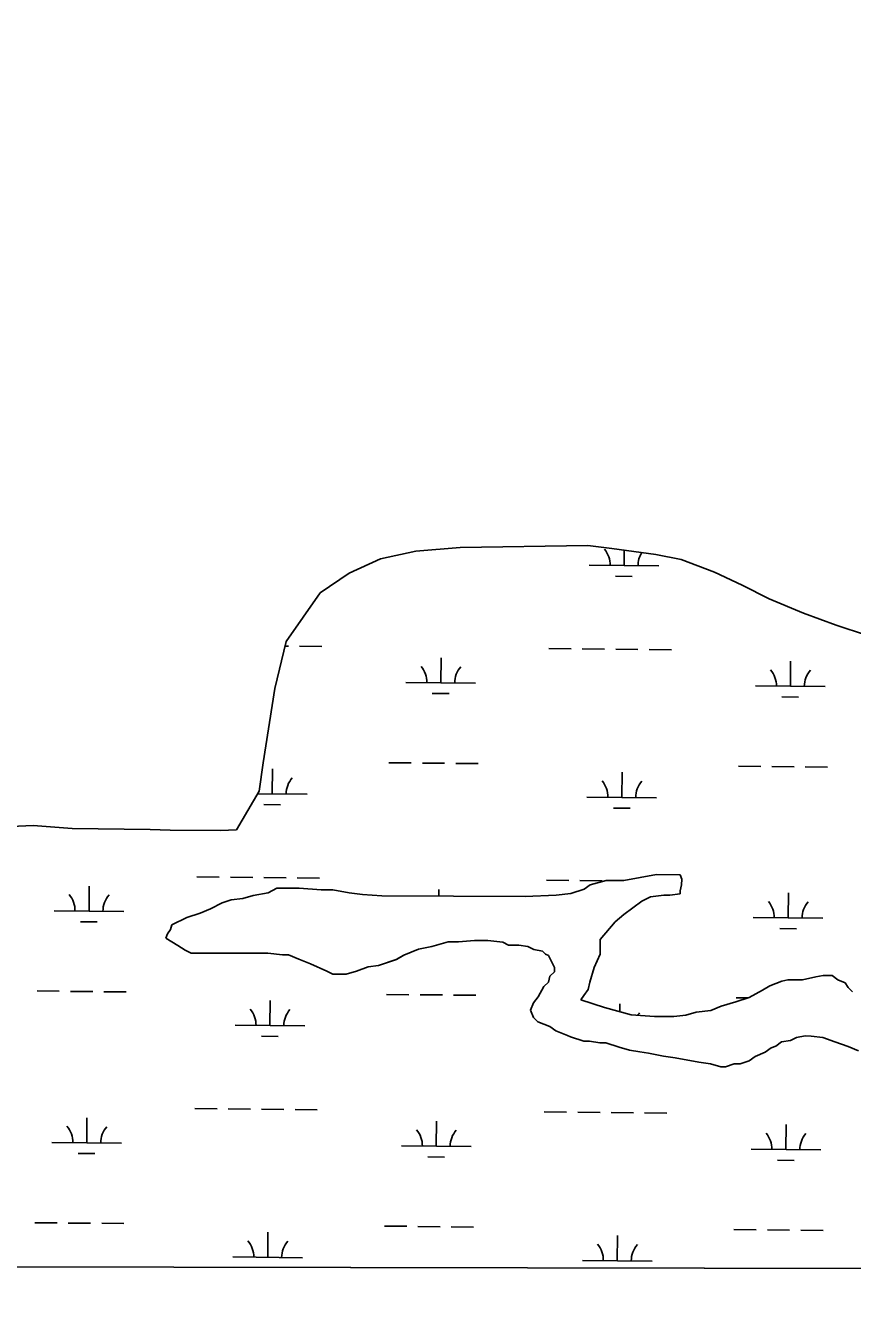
# Model space of a CAD drawing. Extents: x 3192986 to 3230865, y 867483 to 892886.
# Drawn here: x 3209065 to 3210253, y 872862 to 874681 of the extents above; entities that cross this region are included whole.
import ezdxf

# ---------------------------------------------------------------- set-up
doc = ezdxf.new("R2010")
doc.units = 0
for name, color, linetype in [('V-GRID-FRAM', 7, 'Continuous'), ('V-SITE-VEGE', 7, 'Continuous'), ('V-WETL-SWMP', 7, 'Continuous')]:
    doc.layers.add(name, color=color, linetype=linetype)

msp = doc.modelspace()

# ---------------------------------------------------------------- linework, layer by layer
at = {"layer": 'V-GRID-FRAM'}
msp.add_lwpolyline([(3197229, 891108.8), (3228580.6, 891049.6), (3228554.1, 872861.6), (3197186.7, 872920.9)], dxfattribs=at)
at = {"layer": 'V-SITE-VEGE'}
for p, q in [((3209867.5, 873440.9), (3209876, 873447.2)), ((3209876, 873447.2), (3209899.3, 873453.5)), ((3209899.3, 873453.5), (3209924.7, 873453.5)), ((3209924.7, 873453.5), (3209971.4, 873461.8)), ((3209971.4, 873461.8), (3210005.4, 873461.7)), ((3210007.4, 873446.9), (3210005.3, 873438.4)), ((3210005.4, 873461.7), (3210007.5, 873455.3)), ((3210007.5, 873455.3), (3210007.4, 873446.9)), ((3209360.6, 873425.4), (3209377.6, 873427.4)), ((3209377.6, 873427.4), (3209392.4, 873431.6)), ((3209392.4, 873431.6), (3209413.6, 873435.8)), ((3209413.6, 873435.8), (3209426.4, 873442.1)), ((3209426.4, 873442.1), (3209458.2, 873442.1)), ((3209458.2, 873442.1), (3209490, 873439.8)), ((3209490, 873439.8), (3209506.9, 873439.8)), ((3209506.9, 873439.8), (3209530.3, 873435.5)), ((3209530.3, 873435.5), (3209549.3, 873433.3)), ((3209549.3, 873433.3), (3209576.9, 873431.1)), ((3209576.9, 873431.1), (3209782.6, 873430.5)), ((3209782.6, 873430.5), (3209827.1, 873432.5)), ((3209827.1, 873432.5), (3209848.4, 873434.6)), ((3209848.4, 873434.6), (3209867.5, 873440.9)), ((3209962.8, 873430), (3209950.1, 873423.7)), ((3209981.9, 873432.1), (3209962.8, 873430)), ((3209990.4, 873432.1), (3209981.9, 873432.1)), ((3210005.3, 873434.1), (3209990.4, 873432.1)), ((3210005.3, 873438.4), (3210005.3, 873434.1)), ((3209316, 873406.4), (3209330.9, 873412.7)), ((3209330.9, 873412.7), (3209347.8, 873421.2)), ((3209347.8, 873421.2), (3209360.6, 873425.4)), ((3209950.1, 873423.7), (3209924.6, 873404.7)), ((3209275.7, 873389.6), (3209296.9, 873400.1)), ((3209296.9, 873400.1), (3209316, 873406.4)), ((3209911.9, 873394.1), (3209890.6, 873368.7)), ((3209924.6, 873404.7), (3209911.9, 873394.1)), ((3209267.1, 873370.5), (3209269.3, 873376.9)), ((3209269.3, 873376.9), (3209273.5, 873383.2)), ((3209273.5, 873383.2), (3209275.7, 873389.6)), ((3209284.1, 873359.8), (3209267.1, 873370.5)), ((3209294.6, 873353.5), (3209284.1, 873359.8)), ((3209303.1, 873349.2), (3209294.6, 873353.5)), ((3209629.7, 873354.6), (3209608.5, 873346.2)), ((3209648.8, 873358.8), (3209629.7, 873354.6)), ((3209672.1, 873365.1), (3209648.8, 873358.8)), ((3209687, 873365.1), (3209672.1, 873365.1)), ((3209710.3, 873367.1), (3209687, 873365.1)), ((3209729.4, 873367.1), (3209710.3, 873367.1)), ((3209750.6, 873364.9), (3209729.4, 873367.1)), ((3209759.1, 873360.6), (3209750.6, 873364.9)), ((3209773.9, 873360.6), (3209759.1, 873360.6)), ((3209786.6, 873358.4), (3209773.9, 873360.6)), ((3209795.1, 873354.2), (3209786.6, 873358.4)), ((3209807.8, 873352), (3209795.1, 873354.2)), ((3209890.6, 873368.7), (3209890.5, 873347.5)), ((3209413.4, 873348.9), (3209303.1, 873349.2)), ((3209434.6, 873346.7), (3209413.4, 873348.9)), ((3209443.1, 873346.7), (3209434.6, 873346.7)), ((3209457.9, 873340.3), (3209443.1, 873346.7)), ((3209474.8, 873333.9), (3209457.9, 873340.3)), ((3209597.9, 873339.9), (3209572.4, 873331.5)), ((3209608.5, 873346.2), (3209597.9, 873339.9)), ((3209812.1, 873347.8), (3209807.8, 873352)), ((3209816.3, 873345.6), (3209812.1, 873347.8)), ((3209824.7, 873328.6), (3209816.3, 873345.6)), ((3209890.5, 873347.5), (3209882, 873328.5)), ((3209498.1, 873323.2), (3209474.8, 873333.9)), ((3209506.6, 873318.9), (3209498.1, 873323.2)), ((3209525.7, 873318.9), (3209506.6, 873318.9)), ((3209540.5, 873323.1), (3209525.7, 873318.9)), ((3209557.5, 873329.4), (3209540.5, 873323.1)), ((3209572.4, 873331.5), (3209557.5, 873329.4)), ((3209818.3, 873315.9), (3209824.7, 873322.3)), ((3209824.7, 873322.3), (3209824.7, 873328.6)), ((3209882, 873328.5), (3209875.6, 873307.3)), ((3209801.3, 873286.3), (3209809.8, 873301.1)), ((3209809.8, 873301.1), (3209816.2, 873307.4)), ((3209816.2, 873307.4), (3209818.3, 873315.9)), ((3209875.6, 873307.3), (3209873.4, 873296.7)), ((3210123.6, 873296), (3210134.3, 873302.3)), ((3210134.3, 873302.3), (3210151.2, 873308.6)), ((3210151.2, 873308.6), (3210159.7, 873310.7)), ((3210159.7, 873310.7), (3210180.9, 873310.7)), ((3210180.9, 873310.7), (3210200, 873314.8)), ((3210200, 873314.8), (3210210.6, 873316.9)), ((3210210.6, 873316.9), (3210223.4, 873316.9)), ((3210223.4, 873316.9), (3210231.8, 873310.5)), ((3210231.8, 873310.5), (3210242.4, 873306.2)), ((3210242.4, 873306.2), (3210246.6, 873299.9)), ((3210246.6, 873299.9), (3210253, 873293.5)), ((3209794.9, 873277.8), (3209801.3, 873286.3)), ((3209867, 873288.2), (3209862.8, 873281.9)), ((3209862.8, 873281.9), (3209896.7, 873271.2)), ((3209873.4, 873296.7), (3209867, 873288.2)), ((3210085.4, 873279.1), (3210104.5, 873285.4)), ((3210104.5, 873285.4), (3210123.6, 873296)), ((3209790.6, 873267.2), (3209794.9, 873277.8)), ((3209794.8, 873256.6), (3209790.6, 873267.2)), ((3209896.7, 873271.2), (3209934.8, 873260.5)), ((3210013.3, 873260.2), (3210028.1, 873264.4)), ((3210028.1, 873264.4), (3210049.3, 873266.5)), ((3210049.3, 873266.5), (3210064.2, 873272.8)), ((3210064.2, 873272.8), (3210085.4, 873279.1)), ((3209801.2, 873250.2), (3209794.8, 873256.6)), ((3209818.1, 873243.8), (3209801.2, 873250.2)), ((3209934.8, 873260.5), (3209968.7, 873258.2)), ((3209968.7, 873258.2), (3209996.3, 873258.2)), ((3209996.3, 873258.2), (3210013.3, 873260.2)), ((3209826.6, 873237.4), (3209818.1, 873243.8)), ((3209843.5, 873231), (3209826.6, 873237.4)), ((3209847.8, 873228.9), (3209843.5, 873231)), ((3209866.8, 873222.5), (3209847.8, 873228.9)), ((3210172.2, 873228), (3210163.7, 873223.8)), ((3210184.9, 873230.1), (3210172.2, 873228)), ((3210193.4, 873230), (3210184.9, 873230.1)), ((3210210.4, 873227.9), (3210193.4, 873230)), ((3210227.3, 873221.5), (3210210.4, 873227.9)), ((3209875.3, 873222.5), (3209866.8, 873222.5)), ((3209890.2, 873220.3), (3209875.3, 873222.5)), ((3209898.6, 873220.3), (3209890.2, 873220.3)), ((3209917.7, 873213.9), (3209898.6, 873220.3)), ((3209932.5, 873209.6), (3209917.7, 873213.9)), ((3209947.4, 873207.4), (3209932.5, 873209.6)), ((3210136.1, 873213.2), (3210127.6, 873206.9)), ((3210142.5, 873215.3), (3210136.1, 873213.2)), ((3210151, 873221.7), (3210142.5, 873215.3)), ((3210163.7, 873223.8), (3210151, 873221.7)), ((3210246.4, 873215), (3210227.3, 873221.5)), ((3210261.2, 873208.6), (3210246.4, 873215)), ((3209960.1, 873205.3), (3209947.4, 873207.4)), ((3209981.3, 873200.9), (3209960.1, 873205.3)), ((3209998.2, 873198.8), (3209981.3, 873200.9)), ((3210032.2, 873192.3), (3209998.2, 873198.8)), ((3210049.1, 873190.2), (3210032.2, 873192.3)), ((3210063.9, 873185.9), (3210049.1, 873190.2)), ((3210083, 873190.1), (3210070.3, 873185.9)), ((3210091.5, 873190), (3210083, 873190.1)), ((3210104.3, 873194.2), (3210091.5, 873190)), ((3210112.8, 873200.6), (3210104.3, 873194.2)), ((3210127.6, 873206.9), (3210112.8, 873200.6)), ((3210070.3, 873185.9), (3210063.9, 873185.9)), ((3207130.3, 872902.1), (3210503.7, 872895.7))]:
    msp.add_line(p, q, dxfattribs=at)
at = {"layer": 'V-WETL-SWMP'}
for p, q in [((3209626, 873926.2), (3209575.2, 873915.4)), ((3209689.3, 873931.5), (3209626, 873926.2)), ((3209872.7, 873934.1), (3209689.3, 873931.5)), ((3209907.1, 873930.1), (3209872.7, 873934.1)), ((3209970.3, 873921.3), (3209907.1, 873930.1)), ((3209924.8, 873905.4), (3209925, 873927.6)), ((3210007, 873914.2), (3209970.3, 873921.3)), ((3209575.2, 873915.4), (3209529.9, 873894.4)), ((3209874.8, 873905.9), (3209974.8, 873904.9)), ((3210054.5, 873896.1), (3210007, 873914.2)), ((3209529.9, 873894.4), (3209488.4, 873866.4)), ((3209912.6, 873890.1), (3209936.6, 873889.8)), ((3210094.3, 873877.2), (3210054.5, 873896.1)), ((3209488.4, 873866.4), (3209439.8, 873796.3)), ((3210133.3, 873857.6), (3210094.3, 873877.2)), ((3210182.4, 873837.1), (3210133.3, 873857.6)), ((3210229.2, 873819.8), (3210182.4, 873837.1)), ((3210272.9, 873805.7), (3210229.2, 873819.8)), ((3209439.8, 873796.3), (3209423.2, 873729.2)), ((3209438.3, 873790), (3209442.9, 873790)), ((3209458.9, 873789.8), (3209490.9, 873789.5)), ((3209661.7, 873737.1), (3209662, 873773.1)), ((3209816.8, 873786.4), (3209848.8, 873786)), ((3209864.8, 873785.9), (3209896.8, 873785.6)), ((3209912.8, 873785.4), (3209944.8, 873785.1)), ((3209960.8, 873784.9), (3209992.8, 873784.6)), ((3210163.6, 873732.2), (3210163.9, 873768.2)), ((3209611.7, 873737.6), (3209711.7, 873736.6)), ((3209423.2, 873729.2), (3209406.5, 873622.3)), ((3209649.5, 873721.8), (3209673.5, 873721.6)), ((3210113.6, 873732.7), (3210213.6, 873731.7)), ((3210151.4, 873716.9), (3210175.4, 873716.7)), ((3209406.5, 873622.3), (3209401, 873581.7)), ((3209419.7, 873577.6), (3209420, 873613.6)), ((3209587.2, 873622.4), (3209619.2, 873622.1)), ((3209635.2, 873621.9), (3209667.2, 873621.6)), ((3209683.2, 873621.5), (3209715.2, 873621.2)), ((3209921.5, 873572.7), (3209921.9, 873608.7)), ((3210089, 873617.5), (3210121, 873617.2)), ((3210137, 873617), (3210169, 873616.7)), ((3210185, 873616.6), (3210217, 873616.3)), ((3209401, 873581.7), (3209368.5, 873526)), ((3209398.7, 873577.8), (3209469.7, 873577.1)), ((3209871.5, 873573.2), (3209971.5, 873572.2)), ((3209407.5, 873562.3), (3209431.5, 873562.1)), ((3209909.4, 873557.4), (3209933.4, 873557.2)), ((3209076.4, 873532.5), (3208830.6, 873519.3)), ((3209132.3, 873528), (3209076.4, 873532.5)), ((3209244.2, 873526.7), (3209132.3, 873528)), ((3209273.1, 873525.5), (3209244.2, 873526.7)), ((3209345.5, 873525.1), (3209273.1, 873525.5)), ((3209368.5, 873526), (3209345.5, 873525.1)), ((3209156.6, 873409.4), (3209156.9, 873445.4)), ((3209311.6, 873458.6), (3209343.6, 873458.3)), ((3209359.6, 873458.1), (3209391.6, 873457.8)), ((3209407.6, 873457.7), (3209439.6, 873457.3)), ((3209455.6, 873457.2), (3209487.6, 873456.9)), ((3209813.5, 873453.7), (3209845.5, 873453.4)), ((3209861.5, 873453.2), (3209893.5, 873452.9)), ((3209867.5, 873440.9), (3209876, 873447.2)), ((3209876, 873447.2), (3209899.3, 873453.5)), ((3209899.3, 873453.5), (3209924.7, 873453.5)), ((3209924.7, 873453.5), (3209971.4, 873461.8)), ((3209971.4, 873461.8), (3210005.3, 873461.7)), ((3210005.3, 873461.7), (3210007.5, 873455.3)), ((3210007.4, 873446.9), (3210005.3, 873438.4)), ((3210007.5, 873455.3), (3210007.4, 873446.9)), ((3209360.6, 873425.4), (3209377.6, 873427.4)), ((3209377.6, 873427.4), (3209392.4, 873431.6)), ((3209392.4, 873431.6), (3209413.6, 873435.8)), ((3209413.6, 873435.8), (3209426.4, 873442.1)), ((3209426.4, 873442.1), (3209458.2, 873442.1)), ((3209458.2, 873442.1), (3209490, 873439.8)), ((3209490, 873439.8), (3209506.9, 873439.8)), ((3209506.9, 873439.8), (3209530.3, 873435.5)), ((3209530.3, 873435.5), (3209549.3, 873433.3)), ((3209549.3, 873433.3), (3209576.9, 873431.1)), ((3209576.9, 873431.1), (3209782.6, 873430.5)), ((3209658.7, 873430.9), (3209658.8, 873440.5)), ((3209782.6, 873430.5), (3209827.1, 873432.5)), ((3209827.1, 873432.5), (3209848.3, 873434.6)), ((3209848.3, 873434.6), (3209867.5, 873440.9)), ((3209962.8, 873430), (3209950.1, 873423.7)), ((3209981.9, 873432.1), (3209962.8, 873430)), ((3209990.4, 873432.1), (3209981.9, 873432.1)), ((3210005.3, 873434.1), (3209990.4, 873432.1)), ((3210005.3, 873438.4), (3210005.3, 873434.1)), ((3210160.3, 873399.6), (3210160.7, 873435.6)), ((3209106.6, 873409.9), (3209206.6, 873408.9)), ((3209316, 873406.4), (3209330.9, 873412.7)), ((3209330.9, 873412.7), (3209347.8, 873421.2)), ((3209347.8, 873421.2), (3209360.6, 873425.4)), ((3209950.1, 873423.7), (3209924.6, 873404.7)), ((3209144.4, 873394.1), (3209168.4, 873393.8)), ((3209275.7, 873389.6), (3209296.9, 873400.1)), ((3209296.9, 873400.1), (3209316, 873406.4)), ((3209911.9, 873394.1), (3209890.6, 873368.7)), ((3209924.6, 873404.7), (3209911.9, 873394.1)), ((3210110.3, 873400), (3210210.3, 873399.1)), ((3209267.1, 873370.5), (3209269.3, 873376.9)), ((3209269.3, 873376.9), (3209273.5, 873383.2)), ((3209273.5, 873383.2), (3209275.7, 873389.6)), ((3210148.2, 873384.2), (3210172.2, 873384)), ((3209284.1, 873359.8), (3209267.1, 873370.5)), ((3209294.6, 873353.5), (3209284.1, 873359.8)), ((3209303.1, 873349.2), (3209294.6, 873353.5)), ((3209629.7, 873354.6), (3209608.5, 873346.2)), ((3209648.8, 873358.8), (3209629.7, 873354.6)), ((3209672.1, 873365.1), (3209648.8, 873358.8)), ((3209687, 873365.1), (3209672.1, 873365.1)), ((3209710.3, 873367.1), (3209687, 873365.1)), ((3209729.4, 873367.1), (3209710.3, 873367.1)), ((3209750.6, 873364.9), (3209729.4, 873367.1)), ((3209759.1, 873360.6), (3209750.6, 873364.9)), ((3209773.9, 873360.6), (3209759.1, 873360.6)), ((3209786.6, 873358.4), (3209773.9, 873360.6)), ((3209795.1, 873354.2), (3209786.6, 873358.4)), ((3209807.8, 873352), (3209795.1, 873354.2)), ((3209890.6, 873368.7), (3209890.5, 873347.5)), ((3209413.4, 873348.9), (3209303.1, 873349.2)), ((3209434.6, 873346.7), (3209413.4, 873348.9)), ((3209443.1, 873346.7), (3209434.6, 873346.7)), ((3209457.9, 873340.3), (3209443.1, 873346.7)), ((3209474.8, 873333.9), (3209457.9, 873340.3)), ((3209597.8, 873339.9), (3209572.4, 873331.5)), ((3209608.5, 873346.2), (3209597.8, 873339.9)), ((3209812.1, 873347.7), (3209807.8, 873352)), ((3209816.3, 873345.6), (3209812.1, 873347.7)), ((3209824.7, 873328.6), (3209816.3, 873345.6)), ((3209890.5, 873347.5), (3209882, 873328.5)), ((3209498.1, 873323.2), (3209474.8, 873333.9)), ((3209506.6, 873318.9), (3209498.1, 873323.2)), ((3209525.7, 873318.9), (3209506.6, 873318.9)), ((3209540.5, 873323.1), (3209525.7, 873318.9)), ((3209557.5, 873329.4), (3209540.5, 873323.1)), ((3209572.4, 873331.5), (3209557.5, 873329.4)), ((3209818.3, 873315.9), (3209824.7, 873322.3)), ((3209824.7, 873322.3), (3209824.7, 873328.6)), ((3209882, 873328.5), (3209875.6, 873307.3)), ((3209801.3, 873286.3), (3209809.8, 873301.1)), ((3209809.8, 873301.1), (3209816.2, 873307.4)), ((3209816.2, 873307.4), (3209818.3, 873315.9)), ((3209875.6, 873307.3), (3209873.4, 873296.7)), ((3210123.6, 873296), (3210134.3, 873302.3)), ((3210134.3, 873302.3), (3210151.2, 873308.6)), ((3210151.2, 873308.6), (3210159.7, 873310.7)), ((3210159.7, 873310.7), (3210180.9, 873310.7)), ((3210180.9, 873310.7), (3210200, 873314.8)), ((3210200, 873314.8), (3210210.6, 873316.9)), ((3210210.6, 873316.9), (3210223.4, 873316.9)), ((3210223.4, 873316.9), (3210231.8, 873310.5)), ((3210231.8, 873310.5), (3210242.4, 873306.2)), ((3210242.4, 873306.2), (3210246.6, 873299.9)), ((3210246.6, 873299.9), (3210253, 873293.5)), ((3209082, 873294.7), (3209114, 873294.3)), ((3209130, 873294.2), (3209162, 873293.9)), ((3209178, 873293.7), (3209210, 873293.4)), ((3209416.4, 873245), (3209416.8, 873281)), ((3209583.9, 873289.8), (3209615.9, 873289.4)), ((3209631.9, 873289.3), (3209663.9, 873289)), ((3209679.9, 873288.8), (3209711.9, 873288.5)), ((3209794.9, 873277.8), (3209801.3, 873286.3)), ((3209867, 873288.2), (3209862.8, 873281.9)), ((3209862.8, 873281.9), (3209896.7, 873271.2)), ((3209873.4, 873296.7), (3209867, 873288.2)), ((3210085.4, 873279.1), (3210104.5, 873285.4)), ((3210085.8, 873284.8), (3210102.3, 873284.7)), ((3210104.5, 873285.4), (3210123.6, 873296)), ((3209790.6, 873267.2), (3209794.9, 873277.8)), ((3209794.8, 873256.6), (3209790.6, 873267.2)), ((3209896.7, 873271.2), (3209934.8, 873260.5)), ((3209918.5, 873265), (3209918.6, 873276.1)), ((3210013.3, 873260.2), (3210028.1, 873264.4)), ((3210028.1, 873264.4), (3210049.3, 873266.5)), ((3210049.3, 873266.5), (3210064.2, 873272.8)), ((3210064.2, 873272.8), (3210085.4, 873279.1)), ((3209366.4, 873245.4), (3209466.4, 873244.5)), ((3209801.2, 873250.2), (3209794.8, 873256.6)), ((3209818.1, 873243.8), (3209801.2, 873250.2)), ((3209934.8, 873260.5), (3209968.7, 873258.2)), ((3209968.7, 873258.2), (3209996.3, 873258.2)), ((3209996.3, 873258.2), (3210013.3, 873260.2)), ((3209404.3, 873229.6), (3209428.3, 873229.4)), ((3209826.6, 873237.4), (3209818.1, 873243.8)), ((3209843.5, 873231), (3209826.6, 873237.4)), ((3209847.8, 873228.9), (3209843.5, 873231)), ((3209866.8, 873222.5), (3209847.8, 873228.9)), ((3210172.2, 873228), (3210163.7, 873223.8)), ((3210184.9, 873230.1), (3210172.2, 873228)), ((3210193.4, 873230), (3210184.9, 873230.1)), ((3210210.4, 873227.9), (3210193.4, 873230)), ((3210227.3, 873221.5), (3210210.4, 873227.9)), ((3209875.3, 873222.5), (3209866.8, 873222.5)), ((3209890.2, 873220.3), (3209875.3, 873222.5)), ((3209898.6, 873220.3), (3209890.2, 873220.3)), ((3209917.7, 873213.9), (3209898.6, 873220.3)), ((3209932.5, 873209.6), (3209917.7, 873213.9)), ((3209947.4, 873207.4), (3209932.5, 873209.6)), ((3210136.1, 873213.2), (3210127.6, 873206.9)), ((3210142.5, 873215.3), (3210136.1, 873213.2)), ((3210151, 873221.7), (3210142.5, 873215.3)), ((3210163.7, 873223.8), (3210151, 873221.7)), ((3210246.4, 873215), (3210227.3, 873221.5)), ((3210261.2, 873208.6), (3210246.4, 873215)), ((3209960.1, 873205.2), (3209947.4, 873207.4)), ((3209981.3, 873200.9), (3209960.1, 873205.2)), ((3209998.2, 873198.8), (3209981.3, 873200.9)), ((3210032.2, 873192.3), (3209998.2, 873198.8)), ((3210049.1, 873190.2), (3210032.2, 873192.3)), ((3210063.9, 873185.9), (3210049.1, 873190.2)), ((3210083, 873190.1), (3210070.3, 873185.9)), ((3210091.5, 873190), (3210083, 873190.1)), ((3210104.3, 873194.2), (3210091.5, 873190)), ((3210112.8, 873200.6), (3210104.3, 873194.2)), ((3210127.6, 873206.9), (3210112.8, 873200.6)), ((3210070.3, 873185.9), (3210063.9, 873185.9)), ((3209308.4, 873125.9), (3209340.4, 873125.6)), ((3209356.4, 873125.5), (3209388.4, 873125.2)), ((3209404.4, 873125), (3209436.4, 873124.7)), ((3209452.4, 873124.5), (3209484.4, 873124.2)), ((3209810.3, 873121), (3209842.3, 873120.7)), ((3209858.3, 873120.6), (3209890.3, 873120.3)), ((3209906.3, 873120.1), (3209938.3, 873119.8)), ((3209954.3, 873119.6), (3209986.3, 873119.3)), ((3209153.3, 873076.7), (3209153.7, 873112.7)), ((3209655.2, 873071.8), (3209655.5, 873107.8)), ((3210157.1, 873066.9), (3210157.4, 873102.9)), ((3209103.3, 873077.2), (3209203.3, 873076.2)), ((3209605.2, 873072.3), (3209705.2, 873071.3)), ((3210107.1, 873067.4), (3210207.1, 873066.4)), ((3209141.2, 873061.4), (3209165.2, 873061.2)), ((3209643, 873056.5), (3209667, 873056.3)), ((3210144.9, 873051.6), (3210168.9, 873051.4)), ((3209078.8, 872962), (3209110.8, 872961.7)), ((3209126.8, 872961.5), (3209158.8, 872961.2)), ((3209174.8, 872961.1), (3209206.8, 872960.7)), ((3209580.7, 872957.1), (3209612.7, 872956.8)), ((3209628.7, 872956.6), (3209660.7, 872956.3)), ((3209676.7, 872956.2), (3209708.7, 872955.8)), ((3209413.2, 872912.3), (3209413.5, 872948.3)), ((3209915, 872907.4), (3209915.4, 872943.4)), ((3210082.5, 872952.2), (3210114.5, 872951.9)), ((3210130.5, 872951.7), (3210162.5, 872951.4)), ((3210178.5, 872951.3), (3210210.5, 872950.9)), ((3207579.4, 872901.2), (3210503.7, 872895.7)), ((3209363.2, 872912.8), (3209463.2, 872911.8)), ((3209865, 872907.9), (3209965, 872906.9))]:
    msp.add_line(p, q, dxfattribs=at)
for centre, start, end in [((3209869.6, 873906.4), 358.6685, 40.2121), ((3209980, 873905.3), 147.8357, 180.2121), ((3209606.5, 873738.1), 358.6685, 40.2121), ((3209716.9, 873737.1), 138.6685, 180.2121), ((3210108.3, 873733.2), 358.6685, 40.2121), ((3210218.8, 873732.2), 138.6685, 180.2121), ((3209474.9, 873577.6), 138.6685, 180.2121), ((3209866.3, 873573.7), 358.6685, 40.2121), ((3209976.8, 873572.6), 138.6685, 180.2121), ((3209364.4, 873578.6), 358.6685, 1.3895), ((3209101.3, 873410.4), 358.6685, 40.2121), ((3209211.8, 873409.3), 138.6685, 180.2121), ((3210105.1, 873400.6), 358.6685, 40.2121), ((3210215.6, 873399.5), 138.6685, 180.2121), ((3209361.2, 873246), 358.6685, 40.2121), ((3209471.6, 873244.9), 138.6685, 180.2121), ((3209973.5, 873240), 138.6685, 145.7443), ((3209098.1, 873077.7), 358.6685, 40.2121), ((3209208.6, 873076.6), 138.6685, 180.2121), ((3209600, 873072.8), 358.6685, 40.2121), ((3209710.4, 873071.7), 138.6685, 180.2121), ((3210101.8, 873067.9), 358.6685, 40.2121), ((3210212.3, 873066.8), 138.6685, 180.2121), ((3209357.9, 872913.3), 358.6685, 40.2121), ((3209468.4, 872912.2), 138.6685, 180.2121), ((3209859.8, 872908.4), 358.6685, 40.2121), ((3209970.3, 872907.3), 138.6685, 180.2121)]:
    msp.add_arc(centre, 35.2, start, end, dxfattribs=at)

doc.saveas('drawing.dxf')
